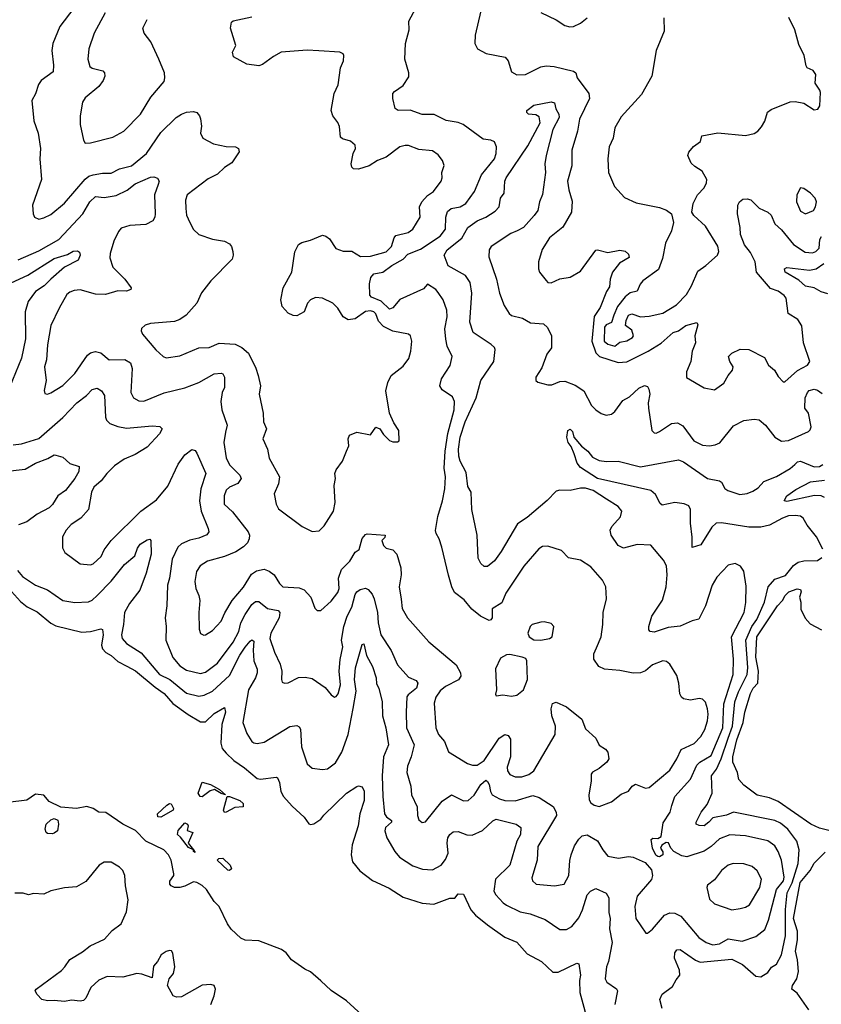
# Model space of a CAD drawing. Extents: x 1839239 to 1929705, y 762242 to 910352.
# Tile 349 of 429: x 1883924 to 1888586, y 857486 to 863214. Entities that reach past the tile are written whole.
import ezdxf

# ---------------------------------------------------------------- set-up
doc = ezdxf.new("R2010")
doc.units = 0

msp = doc.modelspace()

# ---------------------------------------------------------------- linework, layer by layer
at = {"layer": '0CON10XD'}
for points in [[(1884238.1, 863281.9), (1884158.2, 863175), (1884116.2, 863075), (1884110.4, 863035), (1884121.3, 862948.7), (1884118.2, 862911.8), (1884048.7, 862861.3), (1884033.4, 862836.6), (1884016.5, 862783.5), (1883993.8, 862745), (1884005.7, 862625), (1884032.2, 862555), (1884045.8, 862465.8), (1884040.6, 862405), (1884050.6, 862285), (1883998.8, 862135), (1884002, 862085), (1884010, 862065), (1884035, 862054.2), (1884065, 862060.8), (1884105, 862080), (1884185, 862146.9), (1884304, 862286), (1884326, 862304), (1884351.3, 862311.3), (1884405, 862322.3), (1884455, 862321.8), (1884504.1, 862345.9), (1884575, 862363.5), (1884661.8, 862435), (1884745, 862557.1), (1884834.4, 862645), (1884864.8, 862665.2), (1884895, 862676), (1884935, 862680.9), (1884953.8, 862675), (1884970, 862655), (1884975, 862637.5), (1884980.4, 862595), (1884975.6, 862555), (1884990, 862525), (1885051.7, 862491.7), (1885125, 862476.5), (1885180, 862475), (1885195.8, 862465), (1885200, 862445), (1885157.8, 862382.2), (1885115.9, 862354.1), (1885075.2, 862314.8), (1885021, 862289), (1884898.2, 862195), (1884888.5, 862165), (1884889.6, 862115), (1884895, 862076.7), (1884912.7, 862035), (1884935, 861992.9), (1884965, 861964.4), (1885045, 861937.8), (1885115.7, 861925.7), (1885145, 861911.2), (1885155.5, 861895.5), (1885162.9, 861865), (1885165.6, 861845), (1885158.9, 861821.1), (1885035.8, 861695), (1884982, 861625), (1884954.3, 861565.7), (1884891.2, 861495), (1884855, 861470), (1884825, 861458.9), (1884685, 861447.1), (1884652.7, 861437.3), (1884631.7, 861418.3), (1884630, 861405), (1884638, 861385), (1884715, 861294), (1884758.8, 861255), (1884775, 861247.5), (1884855, 861257.8), (1884965, 861304.4), (1885025, 861306.9), (1885085, 861332.3), (1885176.5, 861326.5), (1885215, 861306.7), (1885253.7, 861273.7), (1885297.9, 861187.9), (1885311.2, 861145), (1885323.5, 861085), (1885317.1, 861035), (1885339.4, 860925), (1885342.5, 860875), (1885359.4, 860835), (1885338.5, 860775), (1885365.7, 860715.7), (1885375, 860662.5), (1885435.8, 860555), (1885430, 860515), (1885404, 860455), (1885416, 860395), (1885428.8, 860368.8), (1885567.5, 860265), (1885625, 860237.5), (1885665, 860240), (1885695, 860270), (1885750, 860355), (1885758.8, 860405), (1885753.8, 860505), (1885761.2, 860545), (1885756.2, 860575), (1885764, 860595), (1885800.6, 860645), (1885825.4, 860704.6), (1885838.1, 860735), (1885834.5, 860775.5), (1885842.9, 860797.1), (1885885, 860814.4), (1885965, 860800), (1885995, 860843.3), (1886018.8, 860835), (1886040.6, 860800.6), (1886075, 860766.2), (1886095, 860757.5), (1886121.7, 860758.3), (1886130, 860765), (1886128.8, 860825), (1886099.7, 860869.7), (1886075.6, 860925), (1886054.3, 861055), (1886065.5, 861104.5), (1886084.2, 861145), (1886155, 861198), (1886186.8, 861243.2), (1886199.2, 861285), (1886204, 861345), (1886196.2, 861375), (1886185.7, 861385.7), (1886095, 861402.5), (1886039.9, 861429.9), (1886011, 861461), (1885995, 861503.1), (1885984.4, 861515), (1885965, 861520.2), (1885935, 861515.8), (1885875, 861474), (1885835, 861468.2), (1885805.9, 861485.9), (1885775, 861536.9), (1885745.7, 861565), (1885685.8, 861594.2), (1885645, 861597.3), (1885615.5, 861584.5), (1885597.1, 861565), (1885579.2, 861515), (1885535, 861492), (1885515, 861492.5), (1885486.3, 861506.3), (1885450.6, 861545), (1885443.6, 861585), (1885455.5, 861655), (1885506.8, 861745), (1885525, 861863.3), (1885545, 861905.8), (1885565, 861918.9), (1885615, 861930.9), (1885685, 861960), (1885705, 861955.7), (1885725, 861938.6), (1885763.1, 861883.1), (1885805, 861867.1), (1885855, 861867.1), (1885905.9, 861835.9), (1885965, 861837.7), (1886055, 861862.8), (1886086.9, 861895), (1886101.2, 861945), (1886111.8, 861958.2), (1886183.2, 861976.8), (1886210.5, 861995), (1886254, 862066), (1886249.6, 862125), (1886263.1, 862155), (1886295, 862191.8), (1886330, 862215), (1886374.3, 862275), (1886380.8, 862295), (1886379.2, 862325), (1886392.5, 862365), (1886383.8, 862395), (1886357.6, 862427.6), (1886325, 862450.8), (1886245, 862460), (1886185, 862481.4), (1886165, 862482.2), (1886135, 862473.6), (1886055, 862414.6), (1886005, 862395.5), (1885956.2, 862363.8), (1885895, 862344.2), (1885865, 862346), (1885855, 862356.7), (1885851.4, 862375), (1885864.3, 862435.7), (1885877.5, 862465), (1885876, 862485), (1885847.9, 862507.9), (1885801.3, 862521.3), (1885790, 862530), (1885783.4, 862593.4), (1885775, 862616.2), (1885744.4, 862655), (1885735.6, 862685), (1885752.2, 862785), (1885777.1, 862835), (1885790, 862935), (1885808, 862975), (1885810, 863005), (1885805.9, 863015.9), (1885786.1, 863026.1), (1885663.4, 863033.4)], [(1884421.9, 863255), (1884357.5, 863135), (1884325.7, 863045), (1884320.6, 862985), (1884331.8, 862941.8), (1884345, 862931.4), (1884407, 862917), (1884418, 862905), (1884420, 862885), (1884409.7, 862860.3), (1884383.9, 862826.1), (1884305, 862760), (1884289.4, 862735), (1884275.6, 862655), (1884275.6, 862605), (1884295, 862512.5), (1884305, 862496.7), (1884335, 862498), (1884465, 862530), (1884530, 862565), (1884626, 862665), (1884685.7, 862764.3), (1884763.8, 862855), (1884768.8, 862875), (1884766.2, 862905), (1884733.1, 862985), (1884686.9, 863085), (1884647.5, 863135), (1884640, 863165), (1884666, 863215)], [(1885117.3, 859762.7), (1885159.2, 859835), (1885225, 859912.2), (1885271.3, 859988.7), (1885301.3, 860008.7), (1885345, 860016.9), (1885375, 860006.7), (1885403.8, 859985), (1885434.7, 859934.7), (1885455, 859915.5), (1885548.8, 859908.8), (1885578, 859898), (1885618, 859855), (1885641.2, 859791.2), (1885655, 859777.5), (1885675, 859776.7), (1885735, 859832), (1885775, 859882.5), (1885782.5, 859905), (1885779, 859965), (1885795.7, 860015), (1885845, 860064), (1885875, 860117.1), (1885898.8, 860131.2), (1885915, 860196.7), (1885935, 860220), (1885945, 860223.3), (1886050, 860215), (1886048.3, 860201.7), (1886030, 860185), (1886040, 860155), (1886055, 860140), (1886095, 860130), (1886117.1, 860105), (1886140.9, 860025), (1886142.2, 859985), (1886131.5, 859915), (1886142.5, 859842.5), (1886148.6, 859788.6), (1886178.6, 859735), (1886302.9, 859595), (1886461.7, 859461.7), (1886488.6, 859415), (1886490, 859395), (1886476.8, 859373.2), (1886400, 859335), (1886370.4, 859309.6), (1886345, 859272.5), (1886335, 859237.5), (1886344.6, 859095), (1886360.5, 859055), (1886394.3, 859015), (1886418, 858955), (1886527.5, 858887.5), (1886556.9, 858876.9), (1886585, 858876.8), (1886624.7, 858905), (1886713.1, 859035), (1886745, 859056.7), (1886765, 859050.6), (1886777.9, 859027.9), (1886778.1, 858951.9), (1886778.2, 858925), (1886758.9, 858865), (1886761.1, 858845), (1886775, 858822.9), (1886805, 858810.5), (1886845, 858810), (1886885, 858823.1), (1886915, 858845.4), (1887038, 859055), (1887039.4, 859105), (1887019.2, 859165), (1887015.5, 859204.5), (1887023.3, 859236.7), (1887045, 859244.3), (1887105, 859216.9), (1887193.5, 859145), (1887215, 859089.2), (1887274.3, 859034.3), (1887295, 858993.8), (1887330.3, 858970.3), (1887345, 858952.5), (1887350, 858915), (1887338.8, 858895), (1887295, 858858.6), (1887255, 858837.5), (1887246.9, 858825), (1887247.8, 858785), (1887234.1, 858705), (1887236.9, 858675), (1887245, 858658), (1887265, 858644), (1887295, 858636.7), (1887365, 858663.8), (1887421.7, 858708.3), (1887464.3, 858725.7), (1887486.7, 858755), (1887505, 858766), (1887564.6, 858744.6), (1887585, 858746.9), (1887705, 858848.8), (1887746.4, 858913.6), (1887770.9, 858969.1), (1887846.3, 859003.7), (1887886.3, 859043.7), (1887909.1, 859085), (1887924.1, 859135), (1887928.4, 859175), (1887924.6, 859204.6), (1887913.1, 859243.1), (1887895, 859261.1), (1887875, 859264.4), (1887825, 859255.7), (1887785, 859264.2), (1887773.2, 859273.2), (1887763.4, 859293.4), (1887757.8, 859355), (1887745, 859400), (1887704.5, 859464.5), (1887685, 859480.8), (1887665, 859484.3), (1887605, 859461.1), (1887563.6, 859426.4), (1887535, 859414.4), (1887492.1, 859412.1), (1887415, 859428.1), (1887325, 859435.6), (1887292, 859452), (1887263.1, 859495), (1887263.1, 859525), (1887279.5, 859560.5), (1887305.5, 859625), (1887315.7, 859695), (1887316.7, 859765), (1887336.5, 859845), (1887333.3, 859915), (1887314.1, 859954.1), (1887245, 860032), (1887185, 860070), (1887115, 860084.4), (1887075, 860126), (1886995, 860150.8), (1886965, 860149.2), (1886943.4, 860136.6), (1886856.7, 860035), (1886752, 859878), (1886727.4, 859822.6), (1886672.6, 859787.4), (1886671.3, 859735), (1886665, 859722.5), (1886655, 859718.2), (1886603.4, 859743.4), (1886552.7, 859785), (1886509.7, 859839.7), (1886452.8, 859882.8), (1886436.7, 859915), (1886417.1, 859982.9), (1886380, 860145), (1886363.6, 860193.6), (1886345.6, 860225), (1886343.2, 860243.2), (1886355.5, 860325), (1886383.4, 860415), (1886396.8, 860485), (1886400.4, 860555), (1886393.4, 860605), (1886398.6, 860705), (1886413.5, 860806.5), (1886450.9, 860945), (1886452.7, 860992.7), (1886440.8, 861020.8), (1886380.3, 861060.3), (1886368, 861085), (1886377.5, 861125), (1886427.8, 861202.2), (1886438.6, 861255), (1886409.5, 861315), (1886401.5, 861355), (1886396.9, 861415), (1886409.6, 861485), (1886408.8, 861525), (1886387.1, 861585), (1886357, 861627), (1886344.2, 861645), (1886295, 861676.4), (1886271.7, 861648.3), (1886135, 861587.3), (1886095, 861537.8), (1886075, 861530), (1886025.9, 861575.9), (1885970.5, 861600.5), (1885960.9, 861610.9), (1885957.7, 861677.7), (1885965.4, 861714.6), (1885984.5, 861735.5), (1886035, 861745.4), (1886088.5, 861785), (1886155, 861821.4), (1886180.8, 861849.2), (1886255, 861878.9), (1886369.6, 861955), (1886401.1, 861995), (1886401.8, 862065), (1886412.6, 862097.4), (1886434.3, 862115.7), (1886485.8, 862125), (1886519.5, 862145), (1886568.8, 862215), (1886609.1, 862310.9), (1886685.7, 862405), (1886695.6, 862435), (1886697.5, 862475), (1886685, 862503.8), (1886665, 862512.9), (1886619.5, 862519.5), (1886504, 862604), (1886475, 862615.5), (1886405, 862627.5), (1886335, 862663.3), (1886265, 862662.2), (1886195, 862687.5), (1886125, 862685.7), (1886107.2, 862697.2), (1886094.4, 862755.6), (1886094.3, 862785), (1886103.1, 862796.9), (1886155, 862831.1), (1886187.6, 862882.4), (1886187.5, 862905), (1886163.1, 862985), (1886168.2, 863075), (1886188.5, 863155), (1886188.1, 863205), (1886228.7, 863281.3)], [(1886606.9, 863265), (1886572.3, 863125), (1886570.6, 863075), (1886587.5, 863045), (1886637.5, 863017.5), (1886746.6, 862996.6), (1886764.3, 862974.3), (1886785, 862911.2), (1886815, 862893.5), (1886865, 862895.5), (1886955, 862939.2), (1886985, 862944.8), (1887031.7, 862941.7), (1887144.4, 862914.4), (1887158, 862905), (1887166.5, 862875), (1887234.2, 862785), (1887237.5, 862755), (1887179.1, 862635), (1887167.7, 862565), (1887134.6, 862455), (1887134.3, 862364.3), (1887110.5, 862275), (1887117.3, 862225), (1887137.6, 862157.6), (1887133.6, 862095), (1887082, 862008), (1887005, 861945.8), (1886962.1, 861877.9), (1886940.8, 861805), (1886941.2, 861765), (1886948, 861745), (1886985, 861696.7), (1886996.1, 861686.1), (1887015, 861684), (1887065, 861707.5), (1887125, 861716.9), (1887185, 861751.9), (1887275, 861873.8), (1887285, 861876), (1887345, 861860.8), (1887415, 861874.3), (1887445, 861867.1), (1887465, 861849.2), (1887468.6, 861831.4), (1887412.8, 861797.2), (1887372.2, 861745), (1887357.6, 861705), (1887355, 861660), (1887337.4, 861632.6), (1887300.7, 861539.3), (1887265, 861486.7), (1887252.2, 861345), (1887275.7, 861275.7), (1887295.7, 861255.7), (1887405, 861220), (1887455, 861223.5), (1887578.9, 861285), (1887655, 861333.1), (1887725, 861395.4), (1887755.3, 861404.7), (1887798, 861435), (1887862, 861452), (1887868.8, 861438.8), (1887851.5, 861375), (1887855.4, 861335), (1887834.5, 861285), (1887826.5, 861225), (1887802.9, 861165), (1887802.1, 861132.1), (1887905, 861073.1), (1887965, 861061.2), (1888019.9, 861100.1), (1888044.2, 861145), (1888068.9, 861175), (1888073, 861195), (1888053.9, 861226.1), (1888045.8, 861254.2), (1888065, 861274), (1888115, 861297.1), (1888165, 861295.8), (1888255, 861250), (1888278.6, 861205), (1888314.6, 861174.6), (1888335, 861138), (1888365, 861107.5), (1888375, 861107.5), (1888447, 861173), (1888506.7, 861205), (1888518.8, 861225), (1888482.5, 861335), (1888473.9, 861433.9), (1888449.7, 861469.7), (1888394, 861505), (1888382.8, 861595), (1888370.6, 861610.6), (1888335, 861634.8), (1888291.4, 861651.4), (1888209.3, 861745), (1888200.9, 861805), (1888175, 861859.1), (1888139.5, 861905), (1888115.3, 861965), (1888114.7, 862005), (1888098.5, 862085), (1888101.2, 862135), (1888110, 862155), (1888130.7, 862169.3), (1888155, 862172), (1888176.6, 862166.6), (1888225, 862118.1), (1888275, 862094.4), (1888295, 862077.1), (1888316.7, 862026.7), (1888355, 861992.3), (1888425, 861906), (1888492.5, 861862.5), (1888535, 861857.8), (1888555, 861866.6), (1888572.9, 861885), (1888578.6, 861935), (1888587.7, 861952.3)], [(1886955, 863255.6), (1887045, 863214.2), (1887095, 863180), (1887122.7, 863172.7), (1887145.7, 863174.3), (1887185.6, 863194.4), (1887225, 863225.6)], [(1885663.4, 863033.4), (1885595, 863037.7), (1885443.8, 863026.2), (1885399.1, 863000.9), (1885337, 862953), (1885315, 862945.6), (1885244.5, 862954.5), (1885167.7, 862997.7), (1885161.2, 863025), (1885180.8, 863065), (1885150, 863165), (1885155, 863200), (1885165, 863207.5), (1885275, 863231.1)], [(1887669.5, 863225), (1887672.3, 863147.7), (1887626.5, 863035), (1887601.5, 862885), (1887540.7, 862779.3), (1887421.7, 862648.3), (1887385.7, 862584.3), (1887375.7, 862525), (1887353.1, 862475), (1887344.4, 862405), (1887348.6, 862325), (1887383.1, 862243.1), (1887440.7, 862180.7), (1887508.7, 862148.7), (1887645, 862121.9), (1887686.8, 862106.8), (1887714.4, 862084.4), (1887726.9, 862035), (1887714.5, 861985), (1887680, 861915), (1887661.9, 861825), (1887638.9, 861761.1), (1887548.6, 861695), (1887531.9, 861675), (1887514.3, 861635.7), (1887475, 861625.5), (1887445, 861602.5), (1887400.8, 861545), (1887380.4, 861495), (1887366.7, 861453.3), (1887335, 861438.8), (1887325.2, 861425), (1887322.4, 861345), (1887345, 861325.8), (1887385, 861315.6), (1887415, 861338.8), (1887455, 861345.2), (1887487.4, 861365), (1887493.8, 861375), (1887485, 861407.5), (1887447.5, 861435), (1887450.9, 861465), (1887465, 861496.2), (1887485, 861504), (1887535, 861486), (1887585, 861488.6), (1887665, 861507.9), (1887744.1, 861555.9), (1887801.5, 861615), (1887831.1, 861665), (1887868.3, 861751.7), (1887915, 861784.2), (1887982.5, 861845), (1887990, 861865), (1887985, 861896.2), (1887913.4, 862013.4), (1887845.5, 862075.5), (1887832.5, 862095), (1887841.4, 862145), (1887867.1, 862195), (1887905, 862236), (1887918.5, 862265), (1887920.6, 862285), (1887892.7, 862332.7), (1887849.7, 862359.7), (1887829.7, 862379.7), (1887810, 862425), (1887815.6, 862444.4), (1887843.3, 862476.7), (1887883.5, 862505), (1887890.6, 862539.4), (1887985, 862555.6), (1888145, 862540), (1888195, 862552.5), (1888216.2, 862565), (1888238.3, 862591.7), (1888256.9, 862623.1), (1888273.3, 862676.7), (1888295, 862690.8), (1888405, 862735.7), (1888435, 862739.2), (1888485, 862728), (1888545, 862690), (1888565.8, 862694.2), (1888577.7, 862712.3), (1888580.7, 862790.7), (1888577.5, 862805), (1888550, 862845), (1888554.6, 862895), (1888538.3, 862918.3), (1888504.7, 862934.7), (1888498.1, 862945), (1888486.2, 863006.2), (1888455, 863070), (1888431.9, 863155), (1888397.6, 863227.6)], [(1886485.7, 860785), (1886515.5, 860875), (1886578.9, 861015), (1886605.2, 861114.8), (1886682, 861225), (1886689.2, 861295), (1886685, 861307.1), (1886666, 861325), (1886561.4, 861395), (1886542, 861455), (1886554.2, 861624.2), (1886544.7, 861685), (1886515.9, 861725.9), (1886415, 861782.1), (1886392, 861845), (1886409.2, 861875), (1886495, 861942.5), (1886531.1, 862005), (1886584.4, 862045), (1886634.7, 862065.3), (1886690.2, 862099.8), (1886712.9, 862125), (1886720, 862175), (1886742, 862205), (1886744.6, 862274.6), (1886752.5, 862295), (1886879.9, 862480.1), (1886952, 862615), (1886945, 862648.8), (1886925, 862660.8), (1886882.5, 862665), (1886873.3, 862675), (1886873.3, 862685), (1886915, 862717.3), (1887015, 862735.8), (1887035, 862730), (1887042.5, 862695), (1887060, 862665), (1887061.9, 862645), (1887023.9, 862576.1), (1886986.4, 862425), (1886978.2, 862375), (1886981.5, 862325), (1886965, 862196.7), (1886947.1, 862155), (1886936.7, 862105), (1886916.7, 862075), (1886854.6, 862005), (1886817.1, 861985), (1886779.9, 861970.1), (1886666.9, 861895), (1886654.5, 861875), (1886651.8, 861835), (1886696.6, 861705), (1886714.1, 861624.1), (1886742.1, 861552.1), (1886770, 861505), (1886785, 861493.3), (1886848.5, 861478.5), (1886895, 861451.5), (1886971.2, 861445), (1886994.4, 861424.4), (1887017.5, 861375), (1887017.1, 861305), (1886990.8, 861269.2), (1886960.4, 861189.6), (1886926.2, 861135), (1886926.7, 861115), (1886937.5, 861105), (1886995, 861090), (1887019.7, 861090.3), (1887065, 861110), (1887095, 861111.4), (1887155, 861088.9), (1887205.9, 861055.9), (1887250.2, 860970.2), (1887274.1, 860944.1), (1887305, 860923.2), (1887335, 860913.1), (1887365, 860920), (1887385, 860935.7), (1887431.5, 860998.5), (1887470.3, 861019.7), (1887525, 861070.8), (1887557, 861087), (1887575, 861081.2), (1887584, 861065), (1887588.6, 861035), (1887578.6, 860985), (1887580.5, 860955), (1887600, 860825), (1887615, 860811.2), (1887625, 860808.8), (1887645, 860818), (1887715, 860864.6), (1887749.2, 860869.2), (1887780.8, 860850.8), (1887845, 860763.9), (1887895, 860740), (1887935, 860734.6), (1887969.2, 860740.8), (1887996.6, 860753.4), (1888075, 860851.4), (1888135, 860883.1), (1888195, 860890.6), (1888225, 860885.8), (1888262.5, 860855), (1888315, 860786.2), (1888355, 860762), (1888395, 860765.7), (1888511.1, 860818.9), (1888521.9, 860828.1), (1888526.9, 860845), (1888512.5, 860925), (1888491, 860955), (1888491.8, 861015), (1888505, 861045.9), (1888515, 861057.6), (1888545, 861065.2), (1888565, 861059.2), (1888590.3, 861040.3)], [(1883915, 861817.3), (1884035, 861869.4), (1884151.8, 861935), (1884291.6, 862085), (1884330.9, 862155), (1884364.2, 862185), (1884415, 862178.9), (1884485, 862190.8), (1884548.3, 862221.7), (1884595, 862258.8), (1884685, 862298.2), (1884705, 862300.6), (1884725, 862292), (1884734.2, 862275), (1884730, 862255), (1884708.8, 862195), (1884712, 862085), (1884709.2, 862065), (1884697.5, 862045), (1884658.2, 862021.8), (1884565, 862017.8), (1884515, 862001.1), (1884498.7, 861981.3), (1884470.8, 861925), (1884449.3, 861855), (1884448.1, 861828.1), (1884465.6, 861775), (1884535.5, 861705), (1884572, 861655), (1884571.2, 861645), (1884545, 861635.6), (1884495, 861637.5), (1884423.8, 861616.2), (1884365, 861617.9), (1884275, 861641.9), (1884240.9, 861639.1), (1884215, 861630), (1884198, 861615), (1884153.8, 861536.2), (1884105.6, 861435), (1884085, 861322.5), (1884079.5, 861235), (1884068, 861195), (1884077.5, 861115), (1884066.2, 861056.2), (1884070.5, 861040.5), (1884085, 861036.2), (1884105, 861044.2), (1884175, 861086.5), (1884245, 861155.6), (1884317.4, 861262.6), (1884335, 861276.1), (1884365, 861283.8), (1884395.8, 861275.8), (1884445, 861236.2), (1884535, 861236.7), (1884568.9, 861218.9), (1884578.2, 861185), (1884571.1, 861045), (1884585.8, 861015), (1884616.6, 860996.6), (1884645.8, 860995.8), (1884765, 861042.7), (1884885, 861072.7), (1884966.4, 861103.6), (1885055, 861154.2), (1885095, 861158), (1885105, 861153.3), (1885114.3, 861134.3), (1885114.4, 861075), (1885101.1, 861045), (1885092.9, 860992.9), (1885099.4, 860945), (1885130.9, 860855), (1885120.5, 860815), (1885111.8, 860755), (1885124.7, 860664.7), (1885144.6, 860625), (1885204.4, 860565), (1885212.5, 860545), (1885193.5, 860516.5), (1885145, 860494), (1885125, 860476.5), (1885113.9, 860445), (1885113.1, 860395), (1885161.3, 860351.3), (1885253.3, 860235), (1885261.1, 860215), (1885258.9, 860195), (1885248.3, 860171.7), (1885225, 860147.1), (1885181.1, 860118.9), (1885115, 860090.9), (1885015.3, 860064.7), (1884973.2, 860036.8), (1884952.5, 860005), (1884942.5, 859945), (1884947.8, 859905), (1884965.7, 859865), (1884971.4, 859835), (1884965.5, 859765), (1884967.7, 859667.7), (1884975, 859642.5), (1884993.9, 859633.9), (1885005, 859636.2), (1885045, 859660.8), (1885095, 859714.3), (1885117.3, 859762.7)], [(1888495, 862084.2), (1888540, 862105), (1888553.3, 862125), (1888558, 862155), (1888551.2, 862175), (1888524.2, 862204.2), (1888485, 862231.2), (1888465, 862236.7), (1888443.3, 862195), (1888441.4, 862155), (1888465, 862100), (1888495, 862084.2)], [(1883849.2, 861670.8), (1883971.4, 861728.6), (1884124.4, 861825), (1884201.9, 861848.1), (1884235, 861867.1), (1884259.5, 861869.5), (1884272.2, 861862.2), (1884276.5, 861845), (1884264.3, 861815), (1884184.8, 861775.2), (1884104.5, 861705.5), (1884067.1, 861665), (1884016.4, 861633.6), (1883972.5, 861575), (1883956.6, 861515), (1883957.3, 861357.3), (1883935.2, 861244.8), (1883865.5, 861075)], [(1888625, 861620), (1888585, 861630.8), (1888545, 861653.5), (1888494.8, 861664.8), (1888455, 861698.1), (1888376.5, 861745), (1888372.9, 861765), (1888385, 861771.9), (1888517.2, 861757.2), (1888555.8, 861764.2), (1888601.8, 861795)], [(1883885, 860741.5), (1883935, 860746.1), (1884035, 860778.5), (1884175, 860900.9), (1884257.1, 860985), (1884312.7, 861027.3), (1884345, 861062.9), (1884375, 861070), (1884400, 861055), (1884417.4, 861027.4), (1884422.5, 860902.5), (1884428.1, 860885), (1884447.5, 860865), (1884495, 860847.5), (1884545, 860838.2), (1884695, 860851.5), (1884738.3, 860848.3), (1884753.3, 860835), (1884736.2, 860805), (1884665, 860728.1), (1884595, 860684.3), (1884532.4, 860657.6), (1884475, 860617.9), (1884430.9, 860575), (1884398.5, 860531.5), (1884355, 860495.6), (1884340.9, 860465), (1884324.3, 860365), (1884280, 860315), (1884223.4, 860276.6), (1884193.5, 860245), (1884172.5, 860205), (1884171.9, 860141.9), (1884185.6, 860115), (1884275, 860049.1), (1884335, 860042.1), (1884351.4, 860048.6), (1884397.7, 860092.3), (1884415, 860131.1), (1884456.2, 860185), (1884629.1, 860355), (1884718.8, 860421.2), (1884785, 860500.4), (1884845, 860627.8), (1884885, 860682.9), (1884925, 860713.8), (1884945, 860708.8), (1884955, 860693.3), (1885006.9, 860575), (1884977.1, 860485), (1884970.4, 860415), (1884978.7, 860355), (1885020.9, 860255), (1885023.8, 860235), (1885012.7, 860217.3), (1884965, 860197.5), (1884913.2, 860186.8), (1884864.3, 860165), (1884844.2, 860145.8), (1884810, 860075), (1884796.1, 859965), (1884784, 859925), (1884780, 859805), (1884769.5, 859735), (1884776.2, 859685), (1884773.8, 859605), (1884814.3, 859504.3), (1884855, 859456.2), (1884895, 859430.7), (1884975, 859410.9), (1885005, 859418.5), (1885075, 859470), (1885165, 859592.7), (1885198.1, 859655), (1885210.7, 859705), (1885235.2, 859754.8), (1885275, 859812.7), (1885295, 859830.4), (1885315, 859829.5), (1885365, 859789.7), (1885427.6, 859777.6), (1885436.2, 859765), (1885432.7, 859735), (1885384, 859645), (1885379.1, 859615), (1885406.2, 859535), (1885439.5, 859465), (1885448.1, 859425), (1885445.9, 859375.9), (1885450.8, 859360.8), (1885465, 859353.8), (1885485, 859355.8), (1885545, 859386.7), (1885585, 859388.5), (1885625, 859381.5), (1885699.6, 859329.6), (1885735, 859286.7), (1885755, 859274), (1885765, 859276.7), (1885776.8, 859293.2), (1885790.4, 859345), (1885782.9, 859425), (1885788, 859492), (1885803.3, 859565), (1885795.7, 859605), (1885809.2, 859685), (1885828.8, 859745), (1885855, 859796.9), (1885875, 859870), (1885885, 859885.8), (1885905, 859898.7), (1885935, 859907.1), (1885949.7, 859899.7), (1885973, 859873), (1885985.5, 859845.5), (1886004.2, 859765), (1886007.9, 859705), (1886023.4, 859635), (1886085.3, 859545.3), (1886121.5, 859461.5), (1886185, 859390), (1886229.6, 859369.6), (1886240.5, 859355), (1886231.8, 859325), (1886182.7, 859287.3), (1886175.4, 859275), (1886171.2, 859185), (1886173.2, 859095), (1886217.9, 858995), (1886200.9, 858925), (1886178.8, 858871.2), (1886175.4, 858835), (1886199.4, 858755), (1886202.9, 858705), (1886235.4, 858635.4), (1886237.5, 858585), (1886245, 858560), (1886265, 858544), (1886285, 858548.8), (1886381.3, 858668.7), (1886435, 858705.8), (1886505, 858670), (1886532, 858672), (1886566.8, 858703.2), (1886605, 858765.4), (1886635, 858789.4), (1886645, 858783.1), (1886654.1, 858765), (1886661.7, 858725), (1886672.3, 858705), (1886715, 858681.4), (1886745, 858672.4), (1886805, 858670.3), (1886908.4, 858701.6), (1886945, 858690.2), (1887026.2, 858636.2), (1887044.7, 858605), (1887045.3, 858585), (1886937.1, 858405), (1886934.5, 858325), (1886902.3, 858222.3), (1886906.2, 858205), (1886927.5, 858185), (1887035, 858175.6), (1887091.2, 858185), (1887116.9, 858235), (1887122.7, 858322.7), (1887130.4, 858355), (1887150.9, 858409.1), (1887175, 858446.9), (1887195, 858465.5), (1887225, 858471.5), (1887285, 858436.5), (1887315, 858384.4), (1887345, 858348.1), (1887406.4, 858336.4), (1887465, 858346.9), (1887492.4, 858342.4), (1887561.7, 858311.7), (1887598.8, 858268.8), (1887604.3, 858235), (1887598.6, 858211.4), (1887515.5, 858115), (1887502.3, 858055), (1887508.4, 857985), (1887565, 857900), (1887575, 857900), (1887605, 857923.3), (1887675, 858005.5), (1887705, 858017.5), (1887735, 858016.5), (1887769.8, 857999.8), (1887874.1, 857874.1), (1887916.6, 857846.6), (1887955, 857831.9), (1887995, 857838.6), (1888045, 857866.9), (1888125, 857853.3), (1888205, 857880.5), (1888257.9, 857922.1), (1888278.9, 857975), (1888325.4, 858154.6), (1888366, 858205), (1888370.7, 858225), (1888355.6, 858325.6), (1888336.1, 858376.1), (1888315, 858407.5), (1888275, 858437.2), (1888145.8, 858465.8), (1888055, 858472.9), (1887995, 858449.5), (1887945, 858403.5), (1887905, 858376.8), (1887805, 858343.3), (1887775, 858350.5), (1887729.4, 858375), (1887710.4, 858395), (1887697.5, 858425), (1887683.1, 858426.9), (1887658.6, 858411.4), (1887650, 858395), (1887665, 858373.3), (1887665, 858356.7), (1887645, 858344), (1887635, 858346.2), (1887624, 858354), (1887604.2, 858395), (1887597.5, 858445), (1887607, 858453), (1887635, 858451.2), (1887655, 858463.3), (1887667.1, 858542.9), (1887706.5, 858605), (1887716.3, 858643.7), (1887734.7, 858695.3), (1887825, 858796.7), (1887861.9, 858878.1), (1887879.6, 858895), (1887945, 858934.1), (1888013.3, 859095), (1888020, 859235), (1888073.8, 859405), (1888075.8, 859495), (1888063.8, 859625), (1888137.3, 859765), (1888146.3, 859823.7), (1888148.5, 859918.5), (1888136.2, 860006.2), (1888115.4, 860035.4), (1888085, 860050.8), (1888045, 860040.8), (1887978.5, 859971.5), (1887952, 859925), (1887912.1, 859805), (1887873.9, 859726.1), (1887835, 859716.2), (1887765, 859685.4), (1887695, 859678.8), (1887615, 859650.5), (1887590, 859655), (1887582.9, 859665), (1887582.5, 859685), (1887600, 859745), (1887663.1, 859836.9), (1887684.8, 859915.2), (1887689.7, 859985), (1887685, 860036.2), (1887669.2, 860069.2), (1887595, 860157.5), (1887515, 860160.9), (1887435, 860140.6), (1887404.6, 860154.6), (1887364.3, 860215), (1887358.6, 860245), (1887367.1, 860265), (1887418.3, 860321.7), (1887425.8, 860355), (1887405, 860382.9), (1887337.5, 860425), (1887258.6, 860475), (1887215, 860488.7), (1887185, 860488.8), (1887125, 860474.4), (1887065, 860477.1), (1887045, 860472), (1886992.5, 860417.5), (1886875, 860318.2), (1886818.9, 860281.1), (1886725, 860120.8), (1886685, 860065.8), (1886645, 860034), (1886625, 860033.8), (1886605, 860051.2), (1886591.1, 860081.1), (1886583.8, 860215), (1886552.9, 860365), (1886549.2, 860465), (1886529.5, 860499.5), (1886520.7, 860580.7), (1886486.5, 860645), (1886477.2, 860675), (1886475.8, 860715), (1886485.7, 860785)], [(1888594.2, 860135), (1888559.2, 860205), (1888504.6, 860274.6), (1888480.8, 860315), (1888465, 860325.5), (1888435, 860330), (1888395, 860328.4), (1888360, 860315), (1888285, 860272.7), (1888235, 860261.2), (1888165, 860261.1), (1888005, 860286.9), (1887975.4, 860284.6), (1887948.9, 860261.1), (1887885, 860158.8), (1887835, 860143.3), (1887835.9, 860204.1), (1887824.5, 860285), (1887825.4, 860365), (1887815, 860385.6), (1887788.3, 860398.3), (1887735, 860404.6), (1887660.2, 860390.2), (1887649.1, 860399.1), (1887622.5, 860452.5), (1887594.4, 860475), (1887285, 860544.5), (1887185, 860608.2), (1887167.1, 860635), (1887148.4, 860688.4), (1887131.2, 860731.2), (1887113.1, 860755), (1887105.6, 860785), (1887111.1, 860825), (1887125, 860832.5), (1887139.1, 860819.1), (1887146.2, 860785), (1887192.4, 860732.4), (1887228.5, 860705), (1887255, 860669.4), (1887295, 860648.9), (1887336.8, 860643.2), (1887405, 860646), (1887535, 860612.5), (1887755, 860654.6), (1887785, 860642.1), (1887925, 860545.5), (1887995, 860531.8), (1888005, 860524.3), (1888025, 860487.5), (1888043.1, 860475), (1888112.6, 860452.6), (1888155, 860458.5), (1888188.8, 860471.2), (1888219.1, 860490.9), (1888252.7, 860527.3), (1888325, 860557.6), (1888405, 860603.1), (1888432.7, 860627.3), (1888448.2, 860641.8), (1888465, 860646.9), (1888545, 860613.3), (1888575, 860614.7), (1888595, 860627.1)], [(1883835, 860586.5), (1883955, 860598.7), (1884015, 860633.8), (1884088.4, 860661.6), (1884125, 860682), (1884135, 860681.2), (1884175, 860670), (1884215, 860632), (1884270, 860615), (1884268, 860585), (1884245.3, 860544.7), (1884190, 860475), (1884146.2, 860443.8), (1884115, 860394.4), (1884095, 860374.4), (1884025, 860337.8), (1883965, 860292.2), (1883916.2, 860275)], [(1888605, 860434.4), (1888584.7, 860444.7), (1888546.6, 860446.6), (1888385, 860411.4), (1888370, 860415), (1888386, 860445), (1888438.9, 860481.1), (1888523.1, 860525), (1888604.6, 860535.4)], [(1883910.9, 860010.9), (1883940.8, 859975), (1884015, 859924.4), (1884085, 859896.5), (1884175, 859834.5), (1884245, 859823.6), (1884325, 859828.2), (1884345, 859837.3), (1884375, 859864), (1884455, 859948.8), (1884534.3, 860045.7), (1884594.5, 860095), (1884609.3, 860140.7), (1884625, 860162.9), (1884665, 860188), (1884681.7, 860191.7), (1884685.8, 860184.2), (1884688.5, 860105), (1884658.5, 859995), (1884623.1, 859895), (1884562.3, 859817.7), (1884532.5, 859765), (1884528.1, 859695), (1884515.6, 859635), (1884520, 859615), (1884545.6, 859585), (1884631, 859531), (1884736.4, 859405), (1884796.8, 859375), (1884895, 859297.2), (1884965, 859279.1), (1884996.2, 859283.8), (1885045, 859308.4), (1885145, 859398.9), (1885205, 859517.7), (1885235, 859564.6), (1885265, 859598.1), (1885275, 859606), (1885285, 859598.8), (1885282.6, 859547.4), (1885285.3, 859485.3), (1885305.3, 859435.3), (1885304.7, 859415), (1885295.7, 859385), (1885254, 859315), (1885222.6, 859125), (1885245, 859060.8), (1885274.4, 859015), (1885285, 859007.8), (1885305, 859003.9), (1885345, 859011.8), (1885495, 859102.9), (1885535, 859109.2), (1885549.7, 859099.7), (1885556.8, 859086.8), (1885562.9, 858985), (1885595.6, 858885), (1885625, 858860.6), (1885685, 858851.5), (1885715, 858855.5), (1885759.9, 858890.1), (1885796.7, 858953.3), (1885834.7, 859055), (1885862.9, 859207.1), (1885881.4, 859308.6), (1885871.2, 859375), (1885876.2, 859443.8), (1885915, 859580), (1885925, 859582.5), (1885940.5, 859515), (1885975, 859451.2), (1885998, 859385), (1885999.8, 859349.8), (1886012.9, 859325), (1886032.1, 859245), (1886034.2, 859165), (1886054.2, 859095), (1886069.1, 858995), (1886039.2, 858925), (1886032.7, 858815), (1886036, 858696), (1886045.4, 858595), (1886056.8, 858576.8), (1886085.5, 858555), (1886086.2, 858545), (1886051.1, 858515), (1886047.5, 858495), (1886060, 858455), (1886105, 858375.8), (1886132.1, 858342.1), (1886211.3, 858291.3), (1886266.6, 858273.4), (1886325, 858269.1), (1886374.4, 858295), (1886401.3, 858328.7), (1886415.7, 858365), (1886410.4, 858425), (1886414.4, 858455), (1886425.5, 858474.5), (1886445, 858490), (1886475, 858491.5), (1886525, 858471.5), (1886555, 858469.5), (1886615, 858497.1), (1886675.5, 858554.5), (1886695, 858564.3), (1886811.2, 858535), (1886838, 858515), (1886836.7, 858475), (1886815.5, 858435), (1886775.4, 858295), (1886690.4, 858215), (1886681.8, 858145), (1886692.6, 858122.6), (1886735, 858076.5), (1886755, 858062.9), (1886835, 858024.5), (1886893.2, 858013.2), (1886980.3, 857980.3), (1887065, 857921.9), (1887105, 857921.5), (1887135, 857938.9), (1887175, 857988.6), (1887197.1, 858035), (1887225, 858123.3), (1887243.8, 858145), (1887275, 858160), (1887335, 858133.8), (1887351.1, 858105), (1887350.3, 858020.3), (1887358.5, 857985), (1887354.7, 857925), (1887370, 857845), (1887348.9, 857735), (1887337.1, 857705), (1887328.5, 857635), (1887339.6, 857615), (1887395, 857576.7), (1887401.6, 857565), (1887385.4, 857485)], [(1887661.2, 857461.2), (1887647.2, 857515), (1887660.8, 857545), (1887721, 857589), (1887741.3, 857628.7), (1887762.8, 857655), (1887761.3, 857685), (1887732.7, 857755), (1887734.6, 857785.4), (1887745, 857804), (1887765, 857804.5), (1887855, 857743.8), (1887882.3, 857732.3), (1888065, 857748.8), (1888127.5, 857717.5), (1888205, 857650.4), (1888235, 857646), (1888275, 857671.9), (1888296.9, 857703.1), (1888325, 857720), (1888355.3, 857774.7), (1888377.6, 857885), (1888378.1, 858038.1), (1888388.2, 858135), (1888416.4, 858193.6), (1888451.9, 858305), (1888457.8, 858385), (1888443.8, 858435), (1888391.8, 858505), (1888349.2, 858539.2), (1888315, 858555.9), (1888075.5, 858604.5), (1888035, 858587.5), (1887955, 858571.8), (1887932.9, 858545), (1887905, 858524.6), (1887876.2, 858526.2), (1887858, 858535), (1887857.5, 858545), (1887887.1, 858605), (1887921.7, 858648.3), (1887951.5, 858715), (1887948, 858815), (1887976.1, 858853.9), (1888003.5, 858915), (1888045.2, 859035.2), (1888069.1, 859105), (1888083.2, 859245), (1888104.1, 859305), (1888155.5, 859405), (1888158.9, 859445), (1888148.2, 859605), (1888182.9, 859685), (1888211.3, 859725), (1888256.5, 859825), (1888277.7, 859915), (1888315, 859959.5), (1888378.3, 859981.7), (1888425, 860038.6), (1888451.7, 860058.3), (1888485, 860067.1), (1888565, 860068.8), (1888590, 860085)], [(1883858, 859908), (1883929.4, 859829.4), (1883968.1, 859798.1), (1884025, 859770.4), (1884105, 859703.6), (1884135, 859687.7), (1884285, 859652.1), (1884335.5, 859655.5), (1884395, 859670), (1884405, 859666.7), (1884410, 859635), (1884399.6, 859575), (1884404.6, 859555), (1884425, 859532.5), (1884455, 859516), (1884495, 859481.3), (1884547.2, 859452.8), (1884596.6, 859426.6), (1884710.9, 859330.9), (1884765, 859294.7), (1884815, 859236.6), (1884902.8, 859172.8), (1884975, 859130), (1885005, 859130.5), (1885055, 859178.2), (1885115, 859212.5), (1885121.4, 859185), (1885100.3, 859115), (1885094.6, 859005), (1885101.2, 858975), (1885125, 858947.1), (1885170, 858905), (1885232.2, 858862.2), (1885305, 858800.8), (1885325, 858796.9), (1885415, 858807.1), (1885423, 858803), (1885434.1, 858775.9), (1885442, 858725), (1885458, 858695), (1885508.3, 858638.3), (1885578, 858575), (1885605, 858536.7), (1885615, 858532.5), (1885635, 858536.7), (1885675, 858563.8), (1885693.6, 858586.4), (1885824, 858715), (1885885, 858753.3), (1885895, 858756.7), (1885915, 858751.2), (1885926.9, 858726.9), (1885928, 858672), (1885901.4, 858595), (1885893.2, 858525), (1885858.2, 858415), (1885851.2, 858355), (1885860.5, 858315), (1885902.3, 858262.3), (1885976.5, 858206.5), (1886072.5, 858162.5), (1886155, 858110), (1886265, 858073.8), (1886332, 858068), (1886425, 858104.2), (1886455, 858102.9), (1886475, 858128.8), (1886505, 858127.5), (1886547.5, 858035), (1886575, 858004.3), (1886645, 857949.4), (1886745, 857876.7), (1886815, 857847.1), (1886875, 857779.4), (1886959.2, 857735), (1887025, 857672.9), (1887055, 857672.9), (1887165, 857726.2), (1887175, 857722.5), (1887186, 857656), (1887180, 857625), (1887181.1, 857555), (1887235.8, 857355)], [(1888668.6, 858488.6), (1888575, 858511.1), (1888525, 858533.9), (1888335.7, 858665.7), (1888285, 858687.1), (1888212.8, 858702.8), (1888135, 858761.2), (1888107.5, 858795), (1888099.4, 858835), (1888071.2, 858895), (1888072.4, 858925), (1888094.9, 859025.1), (1888132.2, 859125), (1888140.7, 859185), (1888173.8, 859295), (1888190.2, 859325), (1888217.1, 859355), (1888221.4, 859425), (1888204.6, 859505), (1888211, 859625), (1888330.9, 859805), (1888360.8, 859835), (1888376.2, 859865), (1888396.7, 859885), (1888445, 859903.6), (1888465, 859898.9), (1888469.6, 859885), (1888460, 859855), (1888468, 859825), (1888467.7, 859785), (1888491.7, 859731.7), (1888520.5, 859700.5), (1888586.9, 859665)], [(1886955, 859603.8), (1887005, 859613.8), (1887020, 859625), (1887030, 859685), (1887015, 859702.5), (1886975, 859711.2), (1886955, 859708.8), (1886905, 859696.7), (1886893.8, 859685), (1886880, 859645), (1886886.7, 859625), (1886915, 859606.2), (1886955, 859603.8)], [(1886785, 859278.2), (1886815, 859284.3), (1886854, 859315), (1886877.5, 859375), (1886874.2, 859485), (1886867.4, 859497.4), (1886846.2, 859506.2), (1886775, 859521.1), (1886755, 859519.4), (1886720.9, 859499.1), (1886692.1, 859437.9), (1886696.2, 859315), (1886690.7, 859290.7), (1886695, 859280), (1886734.2, 859285.8), (1886785, 859278.2)], [(1884985, 858694.2), (1884974.4, 858695), (1884961.8, 858715), (1884985, 858779.2), (1885034.2, 858765), (1885086, 858735), (1885120, 858705), (1885095, 858712), (1885056.7, 858736.7), (1885032.5, 858727.5), (1884985, 858694.2)], [(1885913.3, 857425), (1885825, 857506.7), (1885735, 857567), (1885675, 857621.9), (1885615.2, 857675), (1885581.5, 857691.5), (1885504.8, 857744.8), (1885473.2, 857785), (1885446.7, 857805), (1885315, 857855.9), (1885235, 857859.8), (1885210.9, 857870.9), (1885154.3, 857924.3), (1885131.9, 857955), (1885083.8, 858055), (1885054.5, 858084.5), (1885010.6, 858155), (1884985, 858177.9), (1884955, 858195.3), (1884935, 858198.5), (1884885, 858173.5), (1884855, 858166.7), (1884825, 858165.6), (1884804.2, 858175), (1884797.5, 858185), (1884797.3, 858202.7), (1884820, 858235), (1884820.8, 858245), (1884805.7, 858325.7), (1884788.9, 858355), (1884761.8, 858385), (1884656.7, 858435), (1884597.2, 858497.2), (1884524.1, 858534.1), (1884425, 858601.4), (1884385, 858604.6), (1884350.8, 858625), (1884315, 858637.1), (1884255, 858625.5), (1884163.4, 858633.4), (1884095.4, 858665.4), (1884065, 858703.1), (1884015, 858708.2), (1883965, 858674), (1883855, 858660.9)], [(1885115, 858602.9), (1885110, 858615), (1885130, 858695), (1885145, 858695.5), (1885205, 858672.8), (1885224.5, 858655), (1885223.3, 858635), (1885175, 858630.5), (1885125, 858603.5), (1885115, 858602.9)], [(1884745, 858574.7), (1884726.5, 858576.5), (1884725.6, 858595), (1884779.1, 858645), (1884795, 858655.3), (1884805, 858653.5), (1884818.5, 858625), (1884816.5, 858615), (1884745, 858574.7)], [(1884115, 858477.5), (1884085, 858480), (1884077.5, 858485), (1884071.2, 858505), (1884077.5, 858535), (1884105, 858560), (1884125, 858568), (1884145, 858556.7), (1884150, 858535), (1884143.6, 858496.4), (1884125, 858482.5), (1884115, 858477.5)], [(1884945, 858370), (1884934.4, 858375), (1884934.1, 858384.1), (1884905, 858398), (1884859.3, 858459.3), (1884840.8, 858475), (1884845, 858497.8), (1884885, 858541.6), (1884900.7, 858535), (1884903.8, 858525), (1884897, 858497), (1884930, 858485), (1884903.6, 858423.6), (1884934.1, 858384.1), (1884945, 858370)], [(1885145, 858264.5), (1885135, 858265.7), (1885073.3, 858325), (1885082, 858335), (1885105, 858335.8), (1885147.3, 858295), (1885156, 858275), (1885145, 858264.5)], [(1888513.6, 857455), (1888445, 857550.6), (1888414.4, 857575), (1888418.1, 857595), (1888444.6, 857635), (1888452.7, 857677.3), (1888448.3, 857745), (1888436.5, 857795), (1888448.5, 857861.5), (1888447.5, 857912.5), (1888423.6, 857985), (1888462.9, 858195), (1888521.6, 858265), (1888545, 858307.9), (1888607.8, 858372.2)], [(1885035.7, 857485), (1885054, 857535), (1885062, 857575), (1885055.7, 857595.7), (1885035, 857602), (1884985, 857596.9), (1884865, 857529.2), (1884835, 857528.6), (1884815.6, 857535.6), (1884784.2, 857595), (1884793.1, 857635), (1884818.9, 857665), (1884826.5, 857705), (1884814.4, 857784.4), (1884807.1, 857797.1), (1884795, 857799.2), (1884775, 857793.1), (1884746.7, 857773.3), (1884726, 857735), (1884702.4, 857707.6), (1884695, 857640), (1884635, 857661.8), (1884605, 857666.4), (1884524.5, 857644.5), (1884432.4, 857647.6), (1884383.4, 857626.6), (1884336.8, 857583.2), (1884307.8, 857522.2), (1884295, 857508.8), (1884275, 857504), (1884225, 857510), (1884185, 857502), (1884125, 857509.2), (1884085, 857506), (1884052.5, 857515), (1884025, 857542.5), (1884013.9, 857563.9), (1884018.8, 857575), (1884167.3, 857682.7), (1884186.5, 857705), (1884215, 857746.4), (1884289.1, 857790.9), (1884334.3, 857825.7), (1884417.5, 857865), (1884462.5, 857915), (1884513.5, 857955), (1884545.4, 858025), (1884555.5, 858095), (1884538.9, 858175), (1884535.7, 858235), (1884523.1, 858265), (1884504, 858285), (1884455, 858312.9), (1884415, 858312.5), (1884386.2, 858295), (1884309.2, 858200.8), (1884255, 858169.5), (1884185, 858164.4), (1884105, 858146), (1884065, 858128), (1884005, 858130), (1883975, 858123.8), (1883945, 858133.8), (1883895, 858133.3)], [(1888065, 858036), (1888115, 858044.4), (1888145, 858050.5), (1888168.9, 858065), (1888229.4, 858165), (1888238.7, 858215), (1888213, 858263), (1888185, 858288.9), (1888135, 858303.3), (1888073.9, 858306.1), (1888043.8, 858296.2), (1888005.4, 858264.6), (1887965, 858210), (1887925, 858178.6), (1887920, 858165), (1887935, 858098.8), (1887965, 858070.5), (1888065, 858036)]]:
    msp.add_lwpolyline(points, dxfattribs=at)

doc.saveas('drawing.dxf')
